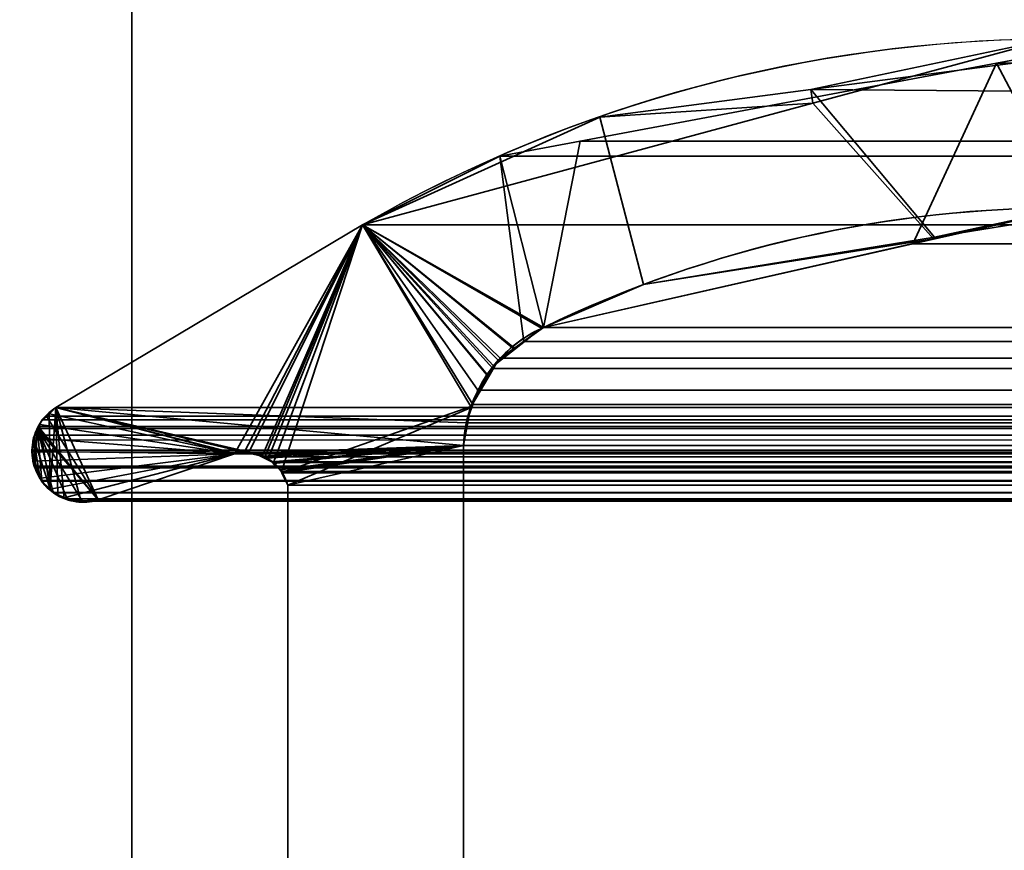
# Model space of a CAD drawing. Header units: millimetres. Extents: x -508 to 6708, y -110 to 248.
# Tile 544 of 656: x 1136.34 to 1142.1, y 8.5 to 13.35. Entities that reach past the tile are written whole.
import ezdxf

# ---------------------------------------------------------------- set-up
doc = ezdxf.new("R2010")
doc.units = ezdxf.units.MM
doc.layers.add('151', color=7, linetype='Continuous', true_color=0xffffff)

# ---------------------------------------------------------------- blocks, each defined once
blk = doc.blocks.new('UG_SURFACE_002')
at = {"layer": '151', "color": 252, "linetype": 'Continuous', "lineweight": 35}
for points in [[(2057.4999, -5.3, 2215.25), (2057.4999, 229.4, 2215.25), (942.5, 229.4, 2215.25), (942.5, -5.3, 2215.25)], [(1092.5, -5.3, 2065.2499), (1092.5, 229.4, 2065.2499), (1907.5, 229.4, 2065.2499), (1907.5, -5.3, 2065.2499)]]:
    blk.add_3dface(points, dxfattribs=at)
blk = doc.blocks.new('UG_SURFACE_254')
at = {"layer": '151', "color": 252, "linetype": 'Continuous', "lineweight": 35}
for points in [[(1137, -22.22, 2020.2501), (1137, 61.62, 2020.2501), (1135.5, 61.62, 2021.75), (1135.5, -22.22, 2021.75)], [(1137, 61.62, -7.75), (1137, -22.22, -7.75), (1135.5, -22.22, -7.75), (1135.5, 61.62, -7.75)], [(1137, 61.62, 2020.2501), (1137, -22.22, 2020.2501), (1137, -22.22, -7.75), (1137, 61.62, -7.75)]]:
    blk.add_3dface(points, dxfattribs=at)
blk = doc.blocks.new('UG_SURFACE_255')
at = {"layer": '151', "color": 252, "linetype": 'Continuous', "lineweight": 35}
for points in [[(1137, -22.22, 2020.2501), (1137, 61.62, 2020.2501), (1135.5, 61.62, 2021.75), (1135.5, -22.22, 2021.75)], [(1137, 61.62, -7.75), (1137, -22.22, -7.75), (1135.5, -22.22, -7.75), (1135.5, 61.62, -7.75)], [(1137, 61.62, 2020.2501), (1137, -22.22, 2020.2501), (1137, -22.22, -7.75), (1137, 61.62, -7.75)]]:
    blk.add_3dface(points, dxfattribs=at)
blk = doc.blocks.new('UG_SURFACE_256')
at = {"layer": '151', "color": 252, "linetype": 'Continuous', "lineweight": 35}
for points in [[(1135.5, -22.22, 2021.75), (1864.5, -22.22, 2021.75), (1864.5, 61.62, 2021.75), (1135.5, 61.62, 2021.75)], [(1137, 61.62, 2020.2501), (1137, -22.22, 2020.2501), (1135.5, -22.22, 2021.75), (1135.5, 61.62, 2021.75)], [(1137, -22.22, 2020.2501), (1137, 61.62, 2020.2501), (1863, 61.62, 2020.2501), (1863, -22.22, 2020.2501)]]:
    blk.add_3dface(points, dxfattribs=at)
blk = doc.blocks.new('UG_SURFACE_258')
at = {"layer": '151', "color": 7, "linetype": 'Continuous', "lineweight": 35}
for points in [[(1140.9692, 12.9471, -7.75), (1142.3753, 13.2428, 2014.8747), (1143.6594, 12.9264, 2013.5906)], [(1140.9692, 12.9471, -7.75), (1140.9808, 12.8663, 2016.2692), (1142.3753, 13.2428, 2014.8747)], [(1141.6864, 12.0742, 2015.5635), (1142.4879, 12.2561, 2014.7622), (1142.3753, 13.2428, 2014.8747), (1140.9808, 12.8663, 2016.2692)], [(1143.6594, 12.9264, 2013.5906), (1143.0629, 13.2198, -7.75), (1140.9692, 12.9471, -7.75)], [(1140.9692, 12.9471, -7.75), (1143.0629, 13.2198, -7.75), (1142.7267, 12.2515, -7.75), (1141.6917, 12.0832, -7.75)], [(1140.9808, 12.8663, 2016.2692), (1140.9692, 12.9471, -7.75), (1139.7345, 12.7862, -7.75)], [(1141.6917, 12.0832, -7.75), (1139.9906, 11.8066, -7.75), (1139.7345, 12.7862, -7.75), (1140.9692, 12.9471, -7.75)], [(1138.348, 12.1555, -7.75), (1138.348, 12.1555, 2018.9021), (1140.9808, 12.8663, 2016.2692)], [(1140.9808, 12.8663, 2016.2692), (1139.7345, 12.7862, -7.75), (1138.348, 12.1555, -7.75)], [(1140.9808, 12.8663, 2016.2692), (1138.348, 12.1555, 2018.9021), (1139.405, 11.5565, 2017.8449), (1141.6864, 12.0742, 2015.5635)], [(1138.348, 12.1555, -7.75), (1139.7345, 12.7862, -7.75), (1139.9906, 11.8066, -7.75), (1139.405, 11.5565, -7.75)], [(1142.4879, 12.2561, 2014.7622), (1141.6864, 12.0742, 2015.5635), (1141.6917, 12.0832, -7.75)], [(1142.4879, 12.2561, 2014.7622), (1141.6917, 12.0832, -7.75), (1142.7267, 12.2515, -7.75)], [(1136.5554, 11.0875, 2020.6945), (1138.348, 12.1555, 2018.9021), (1138.348, 12.1555, -7.75), (1136.5554, 11.0875, -7.75)], [(1139.0861, 11.2703, -7.75), (1138.9794, 11.0884, -7.75), (1136.5554, 11.0875, -7.75), (1138.348, 12.1555, -7.75)], [(1136.8029, 10.5484, 2020.447), (1137.6004, 10.8171, 2019.6495), (1138.348, 12.1555, 2018.9021), (1136.5554, 11.0875, 2020.6945)], [(1137.6004, 10.8171, 2019.6495), (1137.6561, 10.826, 2019.594), (1138.348, 12.1555, 2018.9021)], [(1138.348, 12.1555, 2018.9021), (1137.6561, 10.826, 2019.594), (1137.6809, 10.8207, 2019.5692)], [(1137.6809, 10.8207, 2019.5692), (1137.7604, 10.8037, 2019.4895), (1138.348, 12.1555, 2018.9021)], [(1137.7604, 10.8037, 2019.4895), (1137.7774, 10.8, 2019.4726), (1138.348, 12.1555, 2018.9021)], [(1138.348, 12.1555, 2018.9021), (1137.7774, 10.8, 2019.4726), (1137.7958, 10.7898, 2019.4542)], [(1138.348, 12.1555, 2018.9021), (1137.7958, 10.7898, 2019.4542), (1137.8263, 10.7604, 2019.4237)], [(1137.8263, 10.7604, 2019.4237), (1137.8741, 10.7145, 2019.3758), (1138.348, 12.1555, 2018.9021)], [(1138.9816, 11.0946, 2018.2683), (1138.348, 12.1555, 2018.9021), (1137.8741, 10.7145, 2019.3758), (1137.8773, 10.7075, 2019.3727)], [(1138.348, 12.1555, -7.75), (1139.405, 11.5565, -7.75), (1139.2372, 11.4344, -7.75)], [(1138.348, 12.1555, -7.75), (1139.1413, 11.3646, -7.75), (1139.0861, 11.2703, -7.75)], [(1139.2372, 11.4344, -7.75), (1139.1413, 11.3646, -7.75), (1138.348, 12.1555, -7.75)], [(1138.348, 12.1555, 2018.9021), (1139.395, 11.552, 2017.8549), (1139.405, 11.5565, 2017.8449)], [(1138.348, 12.1555, 2018.9021), (1139.114, 11.3326, 2018.136), (1139.2355, 11.4275, 2018.0144)], [(1139.2355, 11.4275, 2018.0144), (1139.395, 11.552, 2017.8549), (1138.348, 12.1555, 2018.9021)], [(1138.348, 12.1555, 2018.9021), (1138.9816, 11.0946, 2018.2683), (1139.0796, 11.2708, 2018.1704)], [(1139.0796, 11.2708, 2018.1704), (1139.114, 11.3326, 2018.136), (1138.348, 12.1555, 2018.9021)], [(1141.6864, 12.0742, 2015.5635), (1139.405, 11.5565, 2017.8449), (1139.9906, 11.8066, -7.75)], [(1139.9906, 11.8066, -7.75), (1141.6917, 12.0832, -7.75), (1141.6864, 12.0742, 2015.5635)], [(1139.405, 11.5565, 2017.8449), (1139.405, 11.5565, -7.75), (1139.9906, 11.8066, -7.75)], [(1139.395, 11.552, 2017.8549), (1139.2355, 11.4275, 2018.0144), (1139.2372, 11.4344, -7.75)], [(1139.2372, 11.4344, -7.75), (1139.405, 11.5565, -7.75), (1139.405, 11.5565, 2017.8449)], [(1139.405, 11.5565, 2017.8449), (1139.395, 11.552, 2017.8549), (1139.2372, 11.4344, -7.75)], [(1139.2355, 11.4275, 2018.0144), (1139.114, 11.3326, 2018.136), (1139.1413, 11.3646, -7.75)], [(1139.1413, 11.3646, -7.75), (1139.2372, 11.4344, -7.75), (1139.2355, 11.4275, 2018.0144)], [(1139.0861, 11.2703, -7.75), (1139.1413, 11.3646, -7.75), (1139.114, 11.3326, 2018.136)], [(1139.114, 11.3326, 2018.136), (1139.0796, 11.2708, 2018.1704), (1139.0861, 11.2703, -7.75)], [(1138.9791, 11.086, -7.75), (1138.9794, 11.0884, -7.75), (1139.0796, 11.2708, 2018.1704)], [(1139.0796, 11.2708, 2018.1704), (1138.9816, 11.0946, 2018.2683), (1138.9791, 11.086, -7.75)], [(1138.9794, 11.0884, -7.75), (1139.0861, 11.2703, -7.75), (1139.0796, 11.2708, 2018.1704)], [(1137.6004, 10.8171, -7.75), (1136.4608, 10.9883, -7.75), (1136.4669, 11.0027, -7.75), (1136.5182, 11.052, -7.75)], [(1136.5168, 11.0506, 2020.7331), (1136.5182, 11.052, -7.75), (1136.4669, 11.0027, -7.75)], [(1136.5182, 11.052, -7.75), (1136.5168, 11.0506, 2020.7331), (1136.5554, 11.0875, 2020.6945)], [(1136.5216, 10.6138, 2020.7283), (1136.5554, 11.0875, 2020.6945), (1136.5168, 11.0506, 2020.7331)], [(1136.5554, 11.0875, 2020.6945), (1136.5554, 11.0875, -7.75), (1136.5182, 11.052, -7.75)], [(1136.5182, 11.052, -7.75), (1136.5554, 11.0875, -7.75), (1137.6004, 10.8171, -7.75)], [(1136.5554, 11.0875, 2020.6945), (1136.5216, 10.6138, 2020.7283), (1136.5675, 10.573, 2020.6826)], [(1138.9794, 11.0884, -7.75), (1138.9791, 11.086, -7.75), (1138.9384, 10.8663, -7.75), (1136.5554, 11.0875, -7.75)], [(1136.5554, 11.0875, -7.75), (1137.704, 10.8235, -7.75), (1137.6816, 10.8221, -7.75)], [(1136.5554, 11.0875, -7.75), (1138.9384, 10.8663, -7.75), (1137.704, 10.8235, -7.75)], [(1137.6816, 10.8221, -7.75), (1137.6004, 10.8171, -7.75), (1136.5554, 11.0875, -7.75)], [(1136.5554, 11.0875, 2020.6945), (1136.7005, 10.5442, 2020.5495), (1136.7521, 10.5372, 2020.4978), (1136.8029, 10.5484, 2020.447)], [(1136.5675, 10.573, 2020.6826), (1136.5982, 10.558, 2020.6518), (1136.6031, 10.5573, 2020.6468), (1136.5554, 11.0875, 2020.6945)], [(1136.6031, 10.5573, 2020.6468), (1136.7005, 10.5442, 2020.5495), (1136.5554, 11.0875, 2020.6945)], [(1137.8773, 10.7075, 2019.3727), (1137.9112, 10.6334, 2019.3388), (1138.9799, 11.0856, 2018.27), (1138.9816, 11.0946, 2018.2683)], [(1138.9384, 10.8663, 2018.3115), (1138.9799, 11.0856, 2018.27), (1137.9112, 10.6334, 2019.3388)], [(1138.9384, 10.8663, -7.75), (1138.9791, 11.086, -7.75), (1138.9799, 11.0856, 2018.27)], [(1138.9799, 11.0856, 2018.27), (1138.9384, 10.8663, 2018.3115), (1138.9384, 10.8663, -7.75)], [(1138.9816, 11.0946, 2018.2683), (1138.9799, 11.0856, 2018.27), (1138.9791, 11.086, -7.75)], [(1136.5168, 11.0506, 2020.7331), (1136.4673, 11.0036, 2020.7827), (1136.4601, 10.9877, 2020.7899), (1136.5216, 10.6138, 2020.7283)], [(1136.4608, 10.9883, -7.75), (1136.4601, 10.9877, 2020.7899), (1136.4673, 11.0036, 2020.7827)], [(1136.4673, 11.0036, 2020.7827), (1136.4669, 11.0027, -7.75), (1136.4608, 10.9883, -7.75)], [(1136.4669, 11.0027, -7.75), (1136.4673, 11.0036, 2020.7827), (1136.5168, 11.0506, 2020.7331)], [(1136.428, 10.9101, -7.75), (1136.4251, 10.9111, 2020.8249), (1136.4601, 10.9877, 2020.7899)], [(1136.5216, 10.6138, 2020.7283), (1136.4601, 10.9877, 2020.7899), (1136.4251, 10.9111, 2020.8249)], [(1136.4601, 10.9877, 2020.7899), (1136.4608, 10.9883, -7.75), (1136.428, 10.9101, -7.75)], [(1136.428, 10.9101, -7.75), (1136.4608, 10.9883, -7.75), (1137.6004, 10.8171, -7.75)], [(1136.4636, 10.6738, 2020.7865), (1136.4251, 10.9111, 2020.8249), (1136.4242, 10.9091, 2020.8259), (1136.4152, 10.8302, 2020.8347)], [(1136.4204, 10.8303, -7.75), (1136.4152, 10.8302, 2020.8347), (1136.4242, 10.9091, 2020.8259)], [(1136.4202, 10.8916, -7.75), (1136.4242, 10.9091, 2020.8259), (1136.4251, 10.9111, 2020.8249)], [(1136.4251, 10.9111, 2020.8249), (1136.428, 10.9101, -7.75), (1136.4202, 10.8916, -7.75)], [(1136.4204, 10.8303, -7.75), (1136.4202, 10.8916, -7.75), (1136.428, 10.9101, -7.75), (1137.6004, 10.8171, -7.75)], [(1136.4242, 10.9091, 2020.8259), (1136.4202, 10.8916, -7.75), (1136.4204, 10.8303, -7.75)], [(1136.4636, 10.6738, 2020.7865), (1136.4713, 10.6585, 2020.7787), (1136.5216, 10.6138, 2020.7283), (1136.4251, 10.9111, 2020.8249)], [(1136.428, 10.7445, 2020.822), (1136.4146, 10.8249, 2020.8354), (1136.4204, 10.8303, -7.75)], [(1136.4146, 10.8249, 2020.8354), (1136.4152, 10.8302, 2020.8347), (1136.4204, 10.8303, -7.75)], [(1136.4152, 10.8302, 2020.8347), (1136.4146, 10.8249, 2020.8354), (1136.428, 10.7445, 2020.822), (1136.4636, 10.6738, 2020.7865)], [(1136.4204, 10.8303, -7.75), (1136.4205, 10.7742, -7.75), (1136.428, 10.7445, 2020.822)], [(1136.4205, 10.7742, -7.75), (1136.4204, 10.8303, -7.75), (1137.6004, 10.8171, -7.75)], [(1137.6809, 10.8207, 2019.5692), (1137.6561, 10.826, 2019.594), (1137.6004, 10.8171, -7.75)], [(1137.6561, 10.826, 2019.594), (1137.6004, 10.8171, 2019.6495), (1137.6004, 10.8171, -7.75)], [(1137.6004, 10.8171, -7.75), (1137.6816, 10.8221, -7.75), (1137.6809, 10.8207, 2019.5692)], [(1137.6809, 10.8207, 2019.5692), (1137.6816, 10.8221, -7.75), (1137.704, 10.8235, -7.75)], [(1137.7604, 10.8037, 2019.4895), (1137.6809, 10.8207, 2019.5692), (1137.704, 10.8235, -7.75)], [(1137.7594, 10.8038, -7.75), (1137.704, 10.8235, -7.75), (1138.9384, 10.8663, -7.75)], [(1137.704, 10.8235, -7.75), (1137.7594, 10.8038, -7.75), (1137.7604, 10.8037, 2019.4895)], [(1138.9384, 10.8663, -7.75), (1137.7913, 10.7925, -7.75), (1137.7594, 10.8038, -7.75)], [(1137.8254, 10.7618, -7.75), (1137.7913, 10.7925, -7.75), (1138.9384, 10.8663, -7.75)], [(1138.9384, 10.8663, -7.75), (1137.8675, 10.724, -7.75), (1137.8254, 10.7618, -7.75)], [(1137.8756, 10.7071, -7.75), (1137.8675, 10.724, -7.75), (1138.9384, 10.8663, -7.75)], [(1138.9384, 10.8663, -7.75), (1137.9112, 10.6334, -7.75), (1137.8756, 10.7071, -7.75)], [(1138.9384, 10.8663, -7.75), (1138.9384, 5.7187, -7.75), (1137.9112, 6.3541, -7.75), (1137.9112, 10.6334, -7.75)], [(1138.9384, 5.7187, 2018.3115), (1138.9384, 10.8663, 2018.3115), (1137.9112, 10.6334, 2019.3388), (1137.9112, 6.3541, 2019.3388)], [(1138.9384, 5.7187, -7.75), (1138.9384, 10.8663, -7.75), (1138.9384, 10.8663, 2018.3115), (1138.9384, 5.7187, 2018.3115)], [(1137.6004, 10.8171, -7.75), (1136.4671, 10.675, -7.75), (1136.428, 10.7445, -7.75), (1136.4205, 10.7742, -7.75)], [(1136.4205, 10.7742, -7.75), (1136.428, 10.7445, -7.75), (1136.428, 10.7445, 2020.822)], [(1136.5216, 10.6109, -7.75), (1136.4887, 10.6366, -7.75), (1136.4671, 10.675, -7.75), (1137.6004, 10.8171, -7.75)], [(1137.6004, 10.8171, -7.75), (1136.6043, 10.5606, -7.75), (1136.575, 10.5689, -7.75), (1136.5216, 10.6109, -7.75)], [(1136.6043, 10.5606, -7.75), (1137.6004, 10.8171, -7.75), (1136.8029, 10.5484, -7.75), (1136.6998, 10.5363, -7.75)], [(1137.6004, 10.8171, 2019.6495), (1136.8029, 10.5484, 2020.447), (1136.8029, 10.5484, -7.75), (1137.6004, 10.8171, -7.75)], [(1137.7958, 10.7898, 2019.4542), (1137.7594, 10.8038, -7.75), (1137.7913, 10.7925, -7.75)], [(1137.7958, 10.7898, 2019.4542), (1137.7774, 10.8, 2019.4726), (1137.7594, 10.8038, -7.75)], [(1137.7774, 10.8, 2019.4726), (1137.7604, 10.8037, 2019.4895), (1137.7594, 10.8038, -7.75)], [(1137.7913, 10.7925, -7.75), (1137.8254, 10.7618, -7.75), (1137.8263, 10.7604, 2019.4237)], [(1137.8263, 10.7604, 2019.4237), (1137.7958, 10.7898, 2019.4542), (1137.7913, 10.7925, -7.75)], [(1136.428, 10.7445, -7.75), (1136.4671, 10.675, -7.75), (1136.4636, 10.6738, 2020.7865)], [(1136.4636, 10.6738, 2020.7865), (1136.428, 10.7445, 2020.822), (1136.428, 10.7445, -7.75)], [(1137.8741, 10.7145, 2019.3758), (1137.8254, 10.7618, -7.75), (1137.8675, 10.724, -7.75)], [(1137.8741, 10.7145, 2019.3758), (1137.8263, 10.7604, 2019.4237), (1137.8254, 10.7618, -7.75)], [(1137.8675, 10.724, -7.75), (1137.8756, 10.7071, -7.75), (1137.8773, 10.7075, 2019.3727)], [(1137.8773, 10.7075, 2019.3727), (1137.8741, 10.7145, 2019.3758), (1137.8675, 10.724, -7.75)], [(1137.9112, 10.6334, 2019.3388), (1137.8773, 10.7075, 2019.3727), (1137.8756, 10.7071, -7.75)], [(1137.8756, 10.7071, -7.75), (1137.9112, 10.6334, -7.75), (1137.9112, 10.6334, 2019.3388)], [(1136.4713, 10.6585, 2020.7787), (1136.4636, 10.6738, 2020.7865), (1136.4671, 10.675, -7.75)], [(1136.4671, 10.675, -7.75), (1136.4887, 10.6366, -7.75), (1136.4713, 10.6585, 2020.7787)], [(1136.5216, 10.6138, 2020.7283), (1136.4713, 10.6585, 2020.7787), (1136.4887, 10.6366, -7.75)], [(1136.4887, 10.6366, -7.75), (1136.5216, 10.6109, -7.75), (1136.5216, 10.6138, 2020.7283)], [(1136.5675, 10.573, 2020.6826), (1136.5216, 10.6138, 2020.7283), (1136.5216, 10.6109, -7.75)], [(1136.5216, 10.6109, -7.75), (1136.575, 10.5689, -7.75), (1136.5675, 10.573, 2020.6826)], [(1137.9112, 6.3541, 2019.3388), (1137.9112, 10.6334, 2019.3388), (1137.9112, 10.6334, -7.75), (1137.9112, 6.3541, -7.75)], [(1136.5982, 10.558, 2020.6518), (1136.5675, 10.573, 2020.6826), (1136.575, 10.5689, -7.75)], [(1136.575, 10.5689, -7.75), (1136.6043, 10.5606, -7.75), (1136.6031, 10.5573, 2020.6468)], [(1136.6031, 10.5573, 2020.6468), (1136.5982, 10.558, 2020.6518), (1136.575, 10.5689, -7.75)], [(1136.7005, 10.5442, 2020.5495), (1136.6031, 10.5573, 2020.6468), (1136.6043, 10.5606, -7.75)], [(1136.6043, 10.5606, -7.75), (1136.6929, 10.5355, -7.75), (1136.7005, 10.5442, 2020.5495)], [(1136.6998, 10.5363, -7.75), (1136.6929, 10.5355, -7.75), (1136.6043, 10.5606, -7.75)], [(1136.6929, 10.5355, -7.75), (1136.6998, 10.5363, -7.75), (1136.7005, 10.5442, 2020.5495)], [(1136.6998, 10.5363, -7.75), (1136.8029, 10.5484, -7.75), (1136.8029, 10.5484, 2020.447)], [(1136.8029, 10.5484, 2020.447), (1136.7521, 10.5372, 2020.4978), (1136.6998, 10.5363, -7.75)], [(1136.7521, 10.5372, 2020.4978), (1136.7005, 10.5442, 2020.5495), (1136.6998, 10.5363, -7.75)]]:
    blk.add_3dface(points, dxfattribs=at)
blk = doc.blocks.new('UG_SURFACE_259')
at = {"layer": '151', "color": 7, "linetype": 'Continuous', "lineweight": 35}
for points in [[(1142.0542, 13.1003, 2015.1958), (1142.7813, 13.2362, 2014.4687), (1142.4994, 12.2561, 2014.7505)], [(1142.7813, 13.2362, 2014.4687), (1142.0542, 13.1003, 2015.1958), (1857.9458, 13.1003, 2015.1958)], [(1141.5641, 12.0446, 2015.6858), (1139.405, 11.5565, 2017.8449), (1139.6194, 12.6455, 2017.6306), (1142.0542, 13.1003, 2015.1958)], [(1139.6194, 12.6455, 2017.6306), (1860.3806, 12.6455, 2017.6306), (1857.9458, 13.1003, 2015.1958), (1142.0542, 13.1003, 2015.1958)], [(1142.0542, 13.1003, 2015.1958), (1142.4994, 12.2561, 2014.7505), (1141.5641, 12.0446, 2015.6858)], [(1139.405, 11.5565, 2017.8449), (1139.15, 12.5578, 2018.1), (1139.6194, 12.6455, 2017.6306)], [(1860.85, 12.5578, 2018.1), (1860.3806, 12.6455, 2017.6306), (1139.6194, 12.6455, 2017.6306), (1139.15, 12.5578, 2018.1)], [(1139.2902, 11.4749, 2017.9598), (1139.1529, 11.3772, 2018.0972), (1138.348, 12.1555, 2018.9021), (1139.15, 12.5578, 2018.1)], [(1138.348, 12.1555, 2018.9021), (1861.652, 12.1555, 2018.9021), (1860.85, 12.5578, 2018.1)], [(1139.15, 12.5578, 2018.1), (1138.348, 12.1555, 2018.9021), (1860.85, 12.5578, 2018.1)], [(1139.15, 12.5578, 2018.1), (1139.405, 11.5565, 2017.8449), (1139.2902, 11.4749, 2017.9598)], [(1858.4361, 12.0479, 2015.686), (1141.5641, 12.0446, 2015.6858), (1142.4994, 12.2561, 2014.7505)], [(1138.9928, 11.1065, 2018.2571), (1138.9546, 10.9977, 2018.2953), (1136.5554, 11.0875, 2020.6945), (1138.348, 12.1555, 2018.9021)], [(1863.4446, 11.0875, 2020.6945), (1861.652, 12.1555, 2018.9021), (1138.348, 12.1555, 2018.9021), (1136.5554, 11.0875, 2020.6945)], [(1138.348, 12.1555, 2018.9021), (1139.022, 11.19, 2018.2281), (1138.9928, 11.1065, 2018.2571)], [(1138.348, 12.1555, 2018.9021), (1139.1529, 11.3772, 2018.0972), (1139.1101, 11.316, 2018.1398)], [(1139.1101, 11.316, 2018.1398), (1139.022, 11.19, 2018.2281), (1138.348, 12.1555, 2018.9021)], [(1860.595, 11.5565, 2017.8449), (1139.405, 11.5565, 2017.8449), (1141.5641, 12.0446, 2015.6858)], [(1141.5641, 12.0446, 2015.6858), (1858.4361, 12.0479, 2015.686), (1860.595, 11.5565, 2017.8449)], [(1139.2902, 11.4749, 2017.9598), (1139.405, 11.5565, 2017.8449), (1860.595, 11.5565, 2017.8449)], [(1860.595, 11.5565, 2017.8449), (1860.7128, 11.484, 2017.9627), (1139.2902, 11.4749, 2017.9598)], [(1139.1529, 11.3772, 2018.0972), (1139.2902, 11.4749, 2017.9598), (1860.7128, 11.484, 2017.9627)], [(1860.7128, 11.484, 2017.9627), (1860.7702, 11.4486, 2018.0202), (1139.1529, 11.3772, 2018.0972)], [(1860.7702, 11.4486, 2018.0202), (1139.1101, 11.316, 2018.1398), (1139.1529, 11.3772, 2018.0972)], [(1860.7702, 11.4486, 2018.0202), (1860.8896, 11.3135, 2018.1396), (1139.1101, 11.316, 2018.1398)], [(1139.022, 11.19, 2018.2281), (1139.1101, 11.316, 2018.1398), (1860.8896, 11.3135, 2018.1396)], [(1860.8896, 11.3135, 2018.1396), (1860.942, 11.2541, 2018.1921), (1139.022, 11.19, 2018.2281)], [(1860.942, 11.2541, 2018.1921), (1138.9928, 11.1065, 2018.2571), (1139.022, 11.19, 2018.2281)], [(1860.942, 11.2541, 2018.1921), (1861.0098, 11.1077, 2018.2598), (1138.9928, 11.1065, 2018.2571)], [(1136.5012, 11.0383, 2020.7489), (1136.5554, 11.0875, 2020.6945), (1137.6004, 10.8171, 2019.6495), (1136.8029, 10.5484, 2020.447)], [(1136.5554, 11.0875, 2020.6945), (1136.5012, 11.0383, 2020.7489), (1863.498, 11.0365, 2020.7479)], [(1136.5554, 11.0875, 2020.6945), (1138.9384, 10.8663, 2018.3115), (1137.7167, 10.8212, 2019.5334), (1137.6871, 10.8202, 2019.563)], [(1137.6871, 10.8202, 2019.563), (1137.6144, 10.8176, 2019.6357), (1136.5554, 11.0875, 2020.6945)], [(1137.6144, 10.8176, 2019.6357), (1137.6004, 10.8171, 2019.6495), (1136.5554, 11.0875, 2020.6945)], [(1138.9546, 10.9977, 2018.2953), (1138.9384, 10.8663, 2018.3115), (1136.5554, 11.0875, 2020.6945)], [(1863.498, 11.0365, 2020.7479), (1863.4446, 11.0875, 2020.6945), (1136.5554, 11.0875, 2020.6945)], [(1138.9546, 10.9977, 2018.2953), (1138.9928, 11.1065, 2018.2571), (1861.0098, 11.1077, 2018.2598)], [(1861.0098, 11.1077, 2018.2598), (1861.0249, 11.0751, 2018.275), (1138.9546, 10.9977, 2018.2953)], [(1861.0249, 11.0751, 2018.275), (1861.0616, 10.8663, 2018.3115), (1138.9546, 10.9977, 2018.2953)], [(1136.4516, 10.9779, 2020.7984), (1136.476, 11.0155, 2020.7739), (1136.5012, 11.0383, 2020.7489), (1136.8029, 10.5484, 2020.447)], [(1863.552, 10.9652, 2020.802), (1136.476, 11.0155, 2020.7739), (1136.4516, 10.9779, 2020.7984)], [(1136.5012, 11.0383, 2020.7489), (1136.476, 11.0155, 2020.7739), (1863.5329, 11.0032, 2020.7829)], [(1136.476, 11.0155, 2020.7739), (1863.552, 10.9652, 2020.802), (1863.5329, 11.0032, 2020.7829)], [(1863.5329, 11.0032, 2020.7829), (1863.498, 11.0365, 2020.7479), (1136.5012, 11.0383, 2020.7489)], [(1861.0616, 10.8663, 2018.3115), (1138.9384, 10.8663, 2018.3115), (1138.9546, 10.9977, 2018.2953)], [(1136.4319, 10.9258, 2020.818), (1136.4472, 10.9664, 2020.8027), (1136.4323, 10.736, 2020.8178)], [(1863.552, 10.9652, 2020.802), (1136.4472, 10.9664, 2020.8027), (1136.4319, 10.9258, 2020.818)], [(1136.4319, 10.9258, 2020.818), (1863.569, 10.9316, 2020.8189), (1863.552, 10.9652, 2020.802)], [(1136.4726, 10.6582, 2020.7775), (1136.4686, 10.662, 2020.7813), (1136.4323, 10.736, 2020.8178), (1136.4472, 10.9664, 2020.8027)], [(1136.8029, 10.5484, 2020.447), (1136.4472, 10.9664, 2020.8027), (1136.4516, 10.9779, 2020.7984)], [(1136.4516, 10.9779, 2020.7984), (1136.4472, 10.9664, 2020.8027), (1863.552, 10.9652, 2020.802)], [(1136.4472, 10.9664, 2020.8027), (1136.8029, 10.5484, 2020.447), (1136.7087, 10.5429, 2020.5412)], [(1136.7087, 10.5429, 2020.5412), (1136.6581, 10.54, 2020.592), (1136.622, 10.5553, 2020.628), (1136.4472, 10.9664, 2020.8027)], [(1136.622, 10.5553, 2020.628), (1136.5411, 10.5896, 2020.7088), (1136.5391, 10.5917, 2020.7109), (1136.4472, 10.9664, 2020.8027)], [(1136.5391, 10.5917, 2020.7109), (1136.4726, 10.6582, 2020.7775), (1136.4472, 10.9664, 2020.8027)], [(1136.4323, 10.736, 2020.8178), (1136.4156, 10.8382, 2020.8344), (1136.4217, 10.8984, 2020.8285), (1136.4319, 10.9258, 2020.818)], [(1136.4217, 10.8984, 2020.8285), (1136.4156, 10.8382, 2020.8344), (1863.5852, 10.846, 2020.8352)], [(1136.4319, 10.9258, 2020.818), (1136.4217, 10.8984, 2020.8285), (1863.5852, 10.846, 2020.8352)], [(1136.4319, 10.9258, 2020.818), (1863.5697, 10.9274, 2020.8199), (1863.569, 10.9316, 2020.8189)], [(1863.5852, 10.846, 2020.8352), (1863.5697, 10.9274, 2020.8199), (1136.4319, 10.9258, 2020.818)], [(1136.4323, 10.736, 2020.8178), (1136.428, 10.7445, 2020.822), (1136.4145, 10.8282, 2020.8354), (1136.4156, 10.8382, 2020.8344)], [(1863.5844, 10.8085, 2020.8344), (1136.4156, 10.8382, 2020.8344), (1136.4145, 10.8282, 2020.8354)], [(1136.4145, 10.8282, 2020.8354), (1136.428, 10.7445, 2020.822), (1863.572, 10.7445, 2020.822)], [(1863.572, 10.7445, 2020.822), (1863.5844, 10.8085, 2020.8344), (1136.4145, 10.8282, 2020.8354)], [(1136.4156, 10.8382, 2020.8344), (1863.5851, 10.8384, 2020.8352), (1863.5852, 10.846, 2020.8352)], [(1863.5844, 10.8085, 2020.8344), (1863.5851, 10.8384, 2020.8352), (1136.4156, 10.8382, 2020.8344)], [(1862.3232, 10.8261, 2019.5732), (1137.6144, 10.8176, 2019.6357), (1137.6871, 10.8202, 2019.563)], [(1862.3232, 10.8261, 2019.5732), (1862.3855, 10.8187, 2019.6354), (1137.6144, 10.8176, 2019.6357)], [(1137.6871, 10.8202, 2019.563), (1862.3134, 10.8229, 2019.5634), (1862.3232, 10.8261, 2019.5732)], [(1862.3134, 10.8229, 2019.5634), (1137.6871, 10.8202, 2019.563), (1137.7167, 10.8212, 2019.5334)], [(1137.76, 10.8, 2019.49), (1137.7167, 10.8212, 2019.5334), (1138.9384, 10.8663, 2018.3115)], [(1137.7167, 10.8212, 2019.5334), (1862.2395, 10.7993, 2019.4895), (1862.3134, 10.8229, 2019.5634)], [(1137.7167, 10.8212, 2019.5334), (1137.76, 10.8, 2019.49), (1862.2395, 10.7993, 2019.4895)], [(1137.8185, 10.7716, 2019.4316), (1137.76, 10.8, 2019.49), (1138.9384, 10.8663, 2018.3115)], [(1138.9384, 10.8663, 2018.3115), (1137.8264, 10.7677, 2019.4235), (1137.8185, 10.7716, 2019.4316)], [(1137.8732, 10.7134, 2019.3768), (1137.8264, 10.7677, 2019.4235), (1138.9384, 10.8663, 2018.3115)], [(1138.9384, 10.8663, 2018.3115), (1137.88, 10.7055, 2019.3701), (1137.8732, 10.7134, 2019.3768)], [(1138.9384, 10.8663, 2018.3115), (1137.9112, 10.6334, 2019.3388), (1137.88, 10.7055, 2019.3701)], [(1137.9112, 6.3541, 2019.3388), (1137.9112, 10.6334, 2019.3388), (1138.9384, 10.8663, 2018.3115), (1138.9384, 5.7187, 2018.3115)], [(1138.9384, 5.7187, 2018.3115), (1138.9384, 10.8663, 2018.3115), (1861.0616, 10.8663, 2018.3115), (1861.0616, 5.7187, 2018.3115)], [(1862.3996, 10.8171, 2019.6495), (1863.1971, 10.5484, 2020.447), (1136.8029, 10.5484, 2020.447), (1137.6004, 10.8171, 2019.6495)], [(1862.3996, 10.8171, 2019.6495), (1137.6004, 10.8171, 2019.6495), (1137.6144, 10.8176, 2019.6357)], [(1137.6144, 10.8176, 2019.6357), (1862.3855, 10.8187, 2019.6354), (1862.3996, 10.8171, 2019.6495)], [(1862.1986, 10.7862, 2019.4485), (1137.76, 10.8, 2019.49), (1137.8185, 10.7716, 2019.4316)], [(1862.1986, 10.7862, 2019.4485), (1862.2395, 10.7993, 2019.4895), (1137.76, 10.8, 2019.49)], [(1137.8185, 10.7716, 2019.4316), (1862.1829, 10.7701, 2019.4328), (1862.1986, 10.7862, 2019.4485)], [(1862.1829, 10.7701, 2019.4328), (1137.8185, 10.7716, 2019.4316), (1137.8264, 10.7677, 2019.4235)], [(1137.8264, 10.7677, 2019.4235), (1862.1271, 10.7128, 2019.377), (1862.1829, 10.7701, 2019.4328)], [(1137.8264, 10.7677, 2019.4235), (1137.8732, 10.7134, 2019.3768), (1862.1271, 10.7128, 2019.377)], [(1136.4323, 10.736, 2020.8178), (1863.5677, 10.736, 2020.8178), (1863.572, 10.7445, 2020.822), (1136.428, 10.7445, 2020.822)], [(1863.5314, 10.662, 2020.7813), (1136.4323, 10.736, 2020.8178), (1136.4686, 10.662, 2020.7813)], [(1863.5314, 10.662, 2020.7813), (1863.5677, 10.736, 2020.8178), (1136.4323, 10.736, 2020.8178)], [(1862.1204, 10.7061, 2019.3703), (1137.8732, 10.7134, 2019.3768), (1137.88, 10.7055, 2019.3701)], [(1862.1204, 10.7061, 2019.3703), (1862.1271, 10.7128, 2019.377), (1137.8732, 10.7134, 2019.3768)], [(1137.88, 10.7055, 2019.3701), (1862.0888, 10.6334, 2019.3388), (1862.1204, 10.7061, 2019.3703)], [(1137.88, 10.7055, 2019.3701), (1137.9112, 10.6334, 2019.3388), (1862.0888, 10.6334, 2019.3388)], [(1136.4686, 10.662, 2020.7813), (1136.4726, 10.6582, 2020.7775), (1863.5275, 10.6582, 2020.7775), (1863.5314, 10.662, 2020.7813)], [(1863.5275, 10.6582, 2020.7775), (1136.4726, 10.6582, 2020.7775), (1136.5391, 10.5917, 2020.7109)], [(1136.5391, 10.5917, 2020.7109), (1863.461, 10.5914, 2020.7109), (1863.5275, 10.6582, 2020.7775)], [(1863.4601, 10.5905, 2020.71), (1136.5391, 10.5917, 2020.7109), (1136.5411, 10.5896, 2020.7088)], [(1863.4601, 10.5905, 2020.71), (1863.461, 10.5914, 2020.7109), (1136.5391, 10.5917, 2020.7109)], [(1863.4601, 10.5905, 2020.71), (1136.5411, 10.5896, 2020.7088), (1136.622, 10.5553, 2020.628)], [(1136.622, 10.5553, 2020.628), (1863.378, 10.5551, 2020.628), (1863.4601, 10.5905, 2020.71)], [(1862.0888, 6.3541, 2019.3388), (1862.0888, 10.6334, 2019.3388), (1137.9112, 10.6334, 2019.3388), (1137.9112, 6.3541, 2019.3388)], [(1863.344, 10.5404, 2020.5939), (1136.622, 10.5553, 2020.628), (1136.6581, 10.54, 2020.592)], [(1863.344, 10.5404, 2020.5939), (1863.378, 10.5551, 2020.628), (1136.622, 10.5553, 2020.628)], [(1136.6581, 10.54, 2020.592), (1136.7087, 10.5429, 2020.5412), (1863.291, 10.5412, 2020.541)], [(1863.291, 10.5412, 2020.541), (1863.344, 10.5404, 2020.5939), (1136.6581, 10.54, 2020.592)], [(1863.2195, 10.5423, 2020.4694), (1136.7087, 10.5429, 2020.5412), (1136.8029, 10.5484, 2020.447)], [(1863.2195, 10.5423, 2020.4694), (1863.291, 10.5412, 2020.541), (1136.7087, 10.5429, 2020.5412)], [(1136.8029, 10.5484, 2020.447), (1863.1971, 10.5484, 2020.447), (1863.2195, 10.5423, 2020.4694)]]:
    blk.add_3dface(points, dxfattribs=at)
blk = doc.blocks.new('UG_SURFACE_270')
at = {"layer": '151', "color": 41, "linetype": 'Continuous', "lineweight": 35}
for points in [[(1141.5, 202.3, -4.75), (1141.5, 228.15, -4.75), (1153.35, 228.15, -4.75), (1153.35, 10.15, -4.75)], [(1149, 18.5, -4.75), (1141.5, 202.3, -4.75), (1153.35, 10.15, -4.75)]]:
    blk.add_3dface(points, dxfattribs=at)
blk = doc.blocks.new('UG_SURFACE_277')
at = {"layer": '151', "color": 41, "linetype": 'Continuous', "lineweight": 35}
for points in [[(1141.5, 202.3, 2015.7499), (1141.5, 228.15, 2015.7499), (1153.35, 228.15, 2003.9001), (1153.35, 10.15, 2003.9001)], [(1149, 18.5, 2008.25), (1141.5, 202.3, 2015.7499), (1153.35, 10.15, 2003.9001)]]:
    blk.add_3dface(points, dxfattribs=at)

msp = doc.modelspace()

# ---------------------------------------------------------------- linework, layer by layer
at = {"layer": '151', "color": 253, "linetype": 'Continuous', "lineweight": -3}
for p, q in [((1137, -22.22, 2020.25), (1137, 61.62, 2020.25)), ((1137, -22.22, 2020.25), (1137, 61.62, 2020.25)), ((1137, 61.62, -7.75), (1137, -22.22, -7.75)), ((1137, -22.22, 2020.25), (1137, 61.62, 2020.25)), ((1137, 61.62, -7.75), (1137, -22.22, -7.75)), ((1136.5555, 11.0875, 2020.6945), (1138.348, 12.1555, 2018.902)), ((1136.5555, 11.0875, 2020.6945), (1138.348, 12.1555, 2018.902)), ((1136.5555, 11.0875, -7.75), (1138.348, 12.1555, -7.75)), ((1138.348, 12.1555, 2018.902), (1138.348, 12.1555, -7.75)), ((1861.652, 12.1555, 2018.902), (1138.348, 12.1555, 2018.902)), ((1139.405, 11.5565, 2017.845), (1860.595, 11.5565, 2017.845)), ((1139.405, 11.5565, -7.75), (1139.405, 11.5565, 2017.845)), ((1863.4445, 11.0875, 2020.6945), (1136.5555, 11.0875, 2020.6945)), ((1136.5555, 11.0875, 2020.6945), (1136.5555, 11.0875, -7.75)), ((1138.9385, 10.8663, 2018.3115), (1138.9385, 5.7187, 2018.3115)), ((1138.9385, 10.8663, 2018.3115), (1861.0615, 10.8663, 2018.3115)), ((1138.9385, 10.8663, 2018.3115), (1138.9385, 5.7187, 2018.3115)), ((1138.9385, 10.8663, -7.75), (1138.9385, 10.8663, 2018.3115)), ((1138.9385, 5.7187, -7.75), (1138.9385, 10.8663, -7.75)), ((1137.6004, 10.8171, 2019.6496), (1136.8029, 10.5484, 2020.4471)), ((1137.6004, 10.8171, -7.75), (1136.8029, 10.5484, -7.75)), ((1137.6004, 10.8171, 2019.6496), (1136.8029, 10.5484, 2020.4471)), ((1137.6004, 10.8171, 2019.6496), (1137.6004, 10.8171, -7.75)), ((1862.3996, 10.8171, 2019.6496), (1137.6004, 10.8171, 2019.6496)), ((1863.572, 10.7445, 2020.822), (1136.428, 10.7445, 2020.822)), ((1136.428, 10.7445, 2020.822), (1136.428, 10.7445, -7.75)), ((1137.9112, 10.6334, 2019.3388), (1137.9112, 10.6334, -7.75)), ((1137.9112, 6.3541, 2019.3388), (1137.9112, 10.6334, 2019.3388)), ((1862.0888, 10.6334, 2019.3388), (1137.9112, 10.6334, 2019.3388)), ((1137.9112, 6.3541, -7.75), (1137.9112, 10.6334, -7.75)), ((1137.9112, 6.3541, 2019.3388), (1137.9112, 10.6334, 2019.3388)), ((1863.1971, 10.5484, 2020.4471), (1136.8029, 10.5484, 2020.4471)), ((1136.8029, 10.5484, 2020.4471), (1136.8029, 10.5484, -7.75))]:
    msp.add_line(p, q, dxfattribs=at)
for points in [[(1146.337, 12.2666, -7.75), (1143.8326, 13.6068, -7.75), (1140.8146, 13.5654, -7.75), (1138.348, 12.1555, -7.75)], [(1146.337, 12.2666, 2010.913), (1143.8326, 13.6068, 2013.4174), (1140.8146, 13.5654, 2016.4354), (1138.348, 12.1555, 2018.902)], [(1139.405, 11.5565, 2017.845), (1141.3533, 12.4942, 2015.8967), (1143.6234, 12.4889, 2013.6266), (1145.5678, 11.5427, 2011.6822)], [(1145.5678, 11.5427, -7.75), (1143.6234, 12.4889, -7.75), (1141.3533, 12.4942, -7.75), (1139.405, 11.5565, -7.75)], [(1138.9385, 10.8663, 2018.3115), (1138.9502, 11.1661, 2018.2998), (1139.131, 11.4337, 2018.119), (1139.405, 11.5565, 2017.845)], [(1139.405, 11.5565, -7.75), (1139.131, 11.4337, -7.75), (1138.9502, 11.1661, -7.75), (1138.9385, 10.8663, -7.75)], [(1136.5555, 11.0875, -7.75), (1136.4397, 11.0157, -7.75), (1136.3877, 10.8744, -7.75), (1136.428, 10.7445, -7.75)], [(1136.5555, 11.0875, 2020.6945), (1136.4397, 11.0157, 2020.8103), (1136.3877, 10.8744, 2020.8623), (1136.428, 10.7445, 2020.822)], [(1137.9112, 10.6334, 2019.3388), (1137.8719, 10.7757, 2019.3781), (1137.7342, 10.8542, 2019.5158), (1137.6004, 10.8171, 2019.6496)], [(1137.6004, 10.8171, -7.75), (1137.7342, 10.8542, -7.75), (1137.8719, 10.7757, -7.75), (1137.9112, 10.6334, -7.75)], [(1136.428, 10.7445, -7.75), (1136.4776, 10.587, -7.75), (1136.6454, 10.4992, -7.75), (1136.8029, 10.5484, -7.75)], [(1136.428, 10.7445, 2020.822), (1136.4776, 10.587, 2020.7724), (1136.6454, 10.4992, 2020.6046), (1136.8029, 10.5484, 2020.4471)]]:
    msp.add_open_spline(points, degree=3, dxfattribs=at)
for points, knots in [([(1146.337, 12.2666, 2010.913), (1145.052, 12.9543, 2012.198), (1143.7007, 13.26, 2013.5493), (1140.9723, 13.2249, 2016.2777), (1139.6213, 12.8833, 2017.6287), (1138.348, 12.1555, 2018.902)], [0, 0, 0, 0, 0.5, 0.5, 1, 1, 1, 1]), ([(1145.5678, 11.5427, 2011.6822), (1144.577, 12.0249, 2012.673), (1143.5345, 12.2538, 2013.7155), (1141.4398, 12.2584, 2015.8102), (1140.397, 12.034, 2016.853), (1139.405, 11.5565, 2017.845)], [0, 0, 0, 0, 0.5, 0.5, 1, 1, 1, 1]), ([(1139.405, 11.5565, 2017.845), (1139.3154, 11.5163, 2017.9346), (1139.2282, 11.4571, 2018.0218), (1139.1033, 11.3245, 2018.1467), (1139.0579, 11.2616, 2018.1921), (1138.9927, 11.1317, 2018.2573), (1138.9691, 11.0663, 2018.2809), (1138.9457, 10.9551, 2018.3043), (1138.9402, 10.9107, 2018.3098), (1138.9385, 10.8663, 2018.3115)], [0, 0, 0, 0, 0.396678, 0.396678, 0.657107, 0.657107, 0.869169, 0.869169, 1, 1, 1, 1]), ([(1136.5555, 11.0875, 2020.6945), (1136.5394, 11.0775, 2020.7106), (1136.5238, 11.0658, 2020.7262), (1136.4975, 11.0412, 2020.7525), (1136.4863, 11.029, 2020.7637), (1136.4672, 11.0039, 2020.7828), (1136.4589, 10.9914, 2020.7911), (1136.4385, 10.9542, 2020.8115), (1136.428, 10.9271, 2020.822), (1136.4191, 10.887, 2020.8309), (1136.4172, 10.8753, 2020.8328), (1136.4148, 10.8518, 2020.8352), (1136.4144, 10.84, 2020.8356), (1136.415, 10.8044, 2020.835), (1136.4184, 10.7805, 2020.8316), (1136.4254, 10.7536, 2020.8246), (1136.4267, 10.749, 2020.8233), (1136.428, 10.7445, 2020.822)], [0, 0, 0, 0, 0.171756, 0.171756, 0.308976, 0.308976, 0.426831, 0.426831, 0.636807, 0.636807, 0.719214, 0.719214, 0.800408, 0.800408, 0.966217, 0.966217, 1, 1, 1, 1]), ([(1137.6004, 10.8171, 2019.6496), (1137.6385, 10.8276, 2019.6115), (1137.6783, 10.8291, 2019.5717), (1137.755, 10.8133, 2019.495), (1137.7932, 10.7957, 2019.4568), (1137.8463, 10.751, 2019.4037), (1137.8648, 10.7301, 2019.3852), (1137.8931, 10.6842, 2019.3569), (1137.904, 10.6596, 2019.346), (1137.9112, 10.6334, 2019.3388)], [0, 0, 0, 0, 0.322138, 0.322138, 0.644766, 0.644766, 0.835344, 0.835344, 1, 1, 1, 1]), ([(1136.428, 10.7445, 2020.822), (1136.4377, 10.7139, 2020.8123), (1136.452, 10.6858, 2020.798), (1136.4895, 10.6324, 2020.7605), (1136.5146, 10.6083, 2020.7354), (1136.5775, 10.564, 2020.6725), (1136.6177, 10.5477, 2020.6323), (1136.6993, 10.5321, 2020.5507), (1136.7418, 10.5331, 2020.5082), (1136.7896, 10.5445, 2020.4604), (1136.7963, 10.5463, 2020.4537), (1136.8029, 10.5484, 2020.4471)], [0, 0, 0, 0, 0.166303, 0.166303, 0.373709, 0.373709, 0.660105, 0.660105, 0.952734, 0.952734, 1, 1, 1, 1])]:
    msp.add_open_spline(points, degree=3, knots=knots, dxfattribs=at)

# ---------------------------------------------------------------- block references
for name in ['UG_SURFACE_002', 'UG_SURFACE_270', 'UG_SURFACE_277', 'UG_SURFACE_254', 'UG_SURFACE_255', 'UG_SURFACE_256', 'UG_SURFACE_258', 'UG_SURFACE_259']:
    msp.add_blockref(name, (0, 0), dxfattribs=at)

doc.saveas('drawing.dxf')
